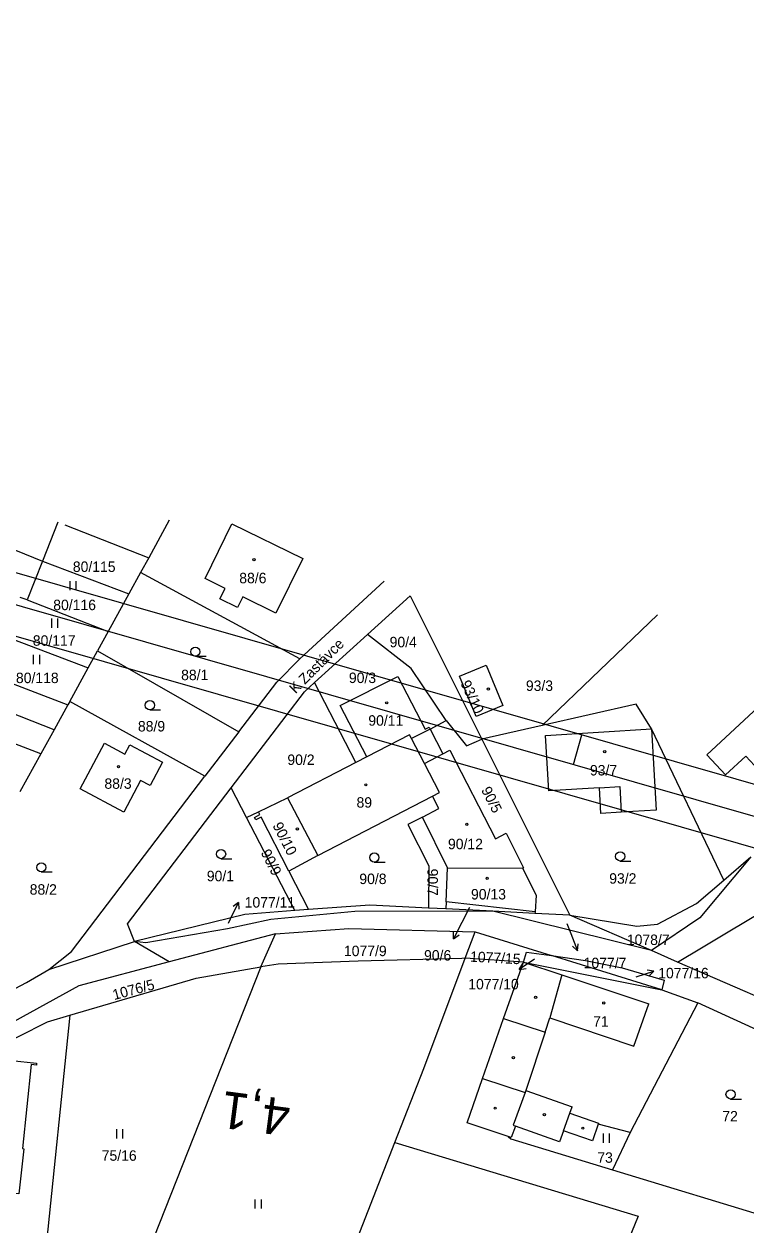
# Model space of a CAD drawing. Extents: x -738085 to -734306, y -1122197 to -1119753.
# Drawn here: x -737221 to -737103.5, y -1121394.5 to -1121199.1 of the extents above; entities that cross this region are included whole.
import ezdxf

# ---------------------------------------------------------------- set-up
doc = ezdxf.new("R2010")
doc.units = 0
for name, color, linetype in [('Hranice parcel', 7, 'Continuous'), ('Parcelní čísla', 7, 'Continuous'), ('Pop  PČ popisy', 7, 'Continuous'), ('Vnitřní kresba', 7, 'Continuous'), ('Vrstva 1', 7, 'Continuous'), ('Vrstva 7', 7, 'Continuous'), ('Značky budov', 7, 'Continuous'), ('Značky kultur', 7, 'Continuous')]:
    doc.layers.add(name, color=color, linetype=linetype)

msp = doc.modelspace()

# ---------------------------------------------------------------- linework, layer by layer
at = {"layer": 'Hranice parcel'}
for p, q in [((-737215.45, -1121280.19), (-737217.94, -1121286.52)), ((-737197.31, -1121279.84), (-737200.66, -1121285.97)), ((-737231.26, -1121281.17), (-737217.94, -1121286.52)), ((-737214.31, -1121280.64), (-737200.66, -1121285.97)), ((-737200.66, -1121285.97), (-737202.01, -1121288.38)), ((-737217.94, -1121286.52), (-737220.43, -1121292.84)), ((-737217.94, -1121286.52), (-737203.9, -1121291.86)), ((-737202.01, -1121288.38), (-737203.9, -1121291.86)), ((-737176.07, -1121302.41), (-737202.01, -1121288.38)), ((-737176.07, -1121302.41), (-737162.35, -1121289.79)), ((-737203.9, -1121291.86), (-737207.27, -1121297.98)), ((-737220.43, -1121292.84), (-737221.59, -1121292.43)), ((-737220.43, -1121292.84), (-737207.27, -1121297.98)), ((-737165.04, -1121298.44), (-737158.13, -1121292.16)), ((-737158.13, -1121292.16), (-737146.46, -1121315.5)), ((-737136.66, -1121313.27), (-737117.9, -1121295.27)), ((-737207.27, -1121297.98), (-737208.98, -1121301.1)), ((-737224.07, -1121298.73), (-737210.51, -1121303.88)), ((-737173.67, -1121306.28), (-737165.04, -1121298.44)), ((-737210.51, -1121303.88), (-737208.98, -1121301.1)), ((-737208.98, -1121301.1), (-737185.99, -1121314.28)), ((-737216.07, -1121313.97), (-737242.88, -1121303.5)), ((-737213.49, -1121309.34), (-737210.51, -1121303.88)), ((-737226.55, -1121305.03), (-737213.85, -1121309.92)), ((-737166.96, -1121319.3), (-737173.67, -1121306.28)), ((-737213.49, -1121309.34), (-737213.85, -1121309.92)), ((-737191.51, -1121321.53), (-737213.49, -1121309.34)), ((-737213.85, -1121309.92), (-737216.07, -1121313.97)), ((-737218.24, -1121317.9), (-737232.12, -1121312.51)), ((-737154.86, -1121313.86), (-737152.26, -1121312.48)), ((-737136.66, -1121313.27), (-737146.46, -1121315.5)), ((-737216.07, -1121313.97), (-737218.24, -1121317.9)), ((-737185.99, -1121314.28), (-737191.51, -1121321.53)), ((-737154.86, -1121313.86), (-737157.89, -1121315.41)), ((-737155.8, -1121319.43), (-737157.89, -1121315.41)), ((-737146.46, -1121315.5), (-737132.16, -1121344.13)), ((-737218.24, -1121317.9), (-737221.63, -1121324.07)), ((-737166.96, -1121319.3), (-737178.08, -1121325.06)), ((-737165.18, -1121318.38), (-737166.96, -1121319.3)), ((-737184.77, -1121328.23), (-737187.23, -1121323.43)), ((-737182.81, -1121327.31), (-737178.08, -1121325.06)), ((-737178.08, -1121325.06), (-737173.17, -1121334.4)), ((-737173.17, -1121334.4), (-737154.48, -1121324.76)), ((-737184.77, -1121328.23), (-737182.81, -1121327.31)), ((-737176.89, -1121343.4), (-737184.77, -1121328.23)), ((-737152.06, -1121336.44), (-737156.13, -1121328.18)), ((-737173.17, -1121334.4), (-737177.84, -1121336.98)), ((-737107.06, -1121338.42), (-737102.67, -1121334.64)), ((-737177.84, -1121336.98), (-737174.69, -1121343.23)), ((-737152.27, -1121341.97), (-737152.06, -1121336.44)), ((-737152.06, -1121336.44), (-737139.84, -1121336.5)), ((-737152.27, -1121341.97), (-737152.33, -1121343.11)), ((-737137.79, -1121343.57), (-737152.27, -1121341.97)), ((-737174.69, -1121343.23), (-737176.89, -1121343.4)), ((-737152.33, -1121343.11), (-737155.14, -1121342.97)), ((-737144.66, -1121343.5), (-737152.33, -1121343.11)), ((-737118.85, -1121349.91), (-737144.66, -1121343.5)), ((-737137.82, -1121343.84), (-737144.66, -1121343.5)), ((-737137.79, -1121343.57), (-737137.82, -1121343.84)), ((-737132.16, -1121344.13), (-737137.82, -1121343.84)), ((-737118.85, -1121349.91), (-737132.16, -1121344.13)), ((-737149.17, -1121351.15), (-737147.53, -1121346.87)), ((-737147.53, -1121346.87), (-737135.13, -1121350.72)), ((-737216.91, -1121352.96), (-737202.98, -1121348.44)), ((-737197.31, -1121351.74), (-737202.98, -1121348.44)), ((-737180.04, -1121347.16), (-737197.31, -1121351.74)), ((-737182.43, -1121352.52), (-737180.04, -1121347.16)), ((-737117.18, -1121356.3), (-737135.13, -1121350.72)), ((-737114.61, -1121351.76), (-737118.85, -1121349.91)), ((-737182.43, -1121352.52), (-737213.23, -1121430.54)), ((-737192.96, -1121354.4), (-737182.43, -1121352.52)), ((-737179.58, -1121352.12), (-737182.43, -1121352.52)), ((-737149.17, -1121351.15), (-737149.69, -1121351.17)), ((-737139.69, -1121351.78), (-737149.17, -1121351.15)), ((-737139.69, -1121351.78), (-737117.18, -1121356.3)), ((-737090.71, -1121362.16), (-737114.61, -1121351.76)), ((-737213.48, -1121360.41), (-737192.96, -1121354.4)), ((-737117.18, -1121356.3), (-737111.29, -1121358.42)), ((-737111.29, -1121358.42), (-737122.34, -1121379.51)), ((-737089.4, -1121368.43), (-737111.29, -1121358.42)), ((-737213.48, -1121360.41), (-737220.65, -1121429.77)), ((-737122.34, -1121379.51), (-737125.2, -1121385.57)), ((-737181.26, -1121433.89), (-737160.6, -1121381.11))]:
    msp.add_line(p, q, dxfattribs=at)
for points in [[(-737179.96, -1121295), (-737185.37, -1121292.35), (-737186.21, -1121294.07), (-737189.07, -1121292.66), (-737188.23, -1121290.95), (-737191.49, -1121289.35), (-737187.13, -1121280.46), (-737175.6, -1121286.11), (-737179.96, -1121295)], [(-737152.26, -1121312.48), (-737157.97, -1121304.01), (-737165.04, -1121298.44)], [(-737185.99, -1121314.28), (-737179.84, -1121306.21), (-737176.07, -1121302.41)], [(-737143.04, -1121310.04), (-737147.4, -1121311.83), (-737150.11, -1121305.22), (-737145.75, -1121303.43), (-737143.04, -1121310.04)], [(-737165.18, -1121318.38), (-737169.51, -1121310.02), (-737160.14, -1121305.27), (-737155.67, -1121313.89), (-737155.02, -1121313.55), (-737154.86, -1121313.86)], [(-737187.23, -1121323.43), (-737175.3, -1121307.77), (-737173.67, -1121306.28)], [(-737097.85, -1121324.35), (-737092.04, -1121318.95), (-737100.75, -1121309.58), (-737109.82, -1121318.03), (-737106.79, -1121321.29), (-737103.52, -1121318.25), (-737097.85, -1121324.35)], [(-737107.06, -1121338.42), (-737118.84, -1121313.82), (-737121.37, -1121309.8), (-737136.66, -1121313.27)], [(-737152.26, -1121312.48), (-737148.94, -1121316.58), (-737146.46, -1121315.5)], [(-737157.89, -1121315.41), (-737158.22, -1121314.78), (-737165.18, -1121318.38)], [(-737118.84, -1121313.82), (-737118.08, -1121327.04), (-737123.79, -1121327.37), (-737127.07, -1121327.57), (-737127.32, -1121323.42), (-737135.58, -1121323.91), (-737136.11, -1121314.9), (-737118.84, -1121313.82)], [(-737202.02, -1121322.22), (-737204.73, -1121327.35), (-737211.81, -1121323.59), (-737207.86, -1121316.16), (-737204.53, -1121317.92), (-737203.74, -1121316.44), (-737198.42, -1121319.26), (-737200.43, -1121323.06), (-737202.02, -1121322.22)], [(-737155.8, -1121319.43), (-737152.79, -1121317.89), (-737151.66, -1121317.31), (-737144.24, -1121331.73), (-737142.52, -1121330.8), (-737139.67, -1121336.43), (-737139.84, -1121336.5)], [(-737154.48, -1121324.76), (-737153.33, -1121324.17), (-737155.8, -1121319.43)], [(-737216.91, -1121352.96), (-737213.22, -1121350.05), (-737191.51, -1121321.53)], [(-737202.98, -1121348.44), (-737204.09, -1121345.57), (-737187.23, -1121323.43)], [(-737156.13, -1121328.18), (-737153.43, -1121326.76), (-737154.48, -1121324.76)], [(-737177.84, -1121336.98), (-737182.37, -1121328.17), (-737183.25, -1121328.62), (-737183.45, -1121328.23), (-737182.58, -1121327.75), (-737182.81, -1121327.31)], [(-737156.13, -1121328.18), (-737158.51, -1121329.36), (-737155.09, -1121336.11), (-737155.14, -1121342.97)], [(-737102.67, -1121334.64), (-737110.98, -1121344.57), (-737118.85, -1121349.91)], [(-737139.84, -1121336.5), (-737137.63, -1121340.89), (-737137.79, -1121343.57)], [(-737132.16, -1121344.13), (-737121.25, -1121345.93), (-737117.86, -1121345.58), (-737111.51, -1121342.25), (-737107.06, -1121338.42)], [(-737155.14, -1121342.97), (-737164.68, -1121342.48), (-737174.69, -1121343.23)], [(-737114.61, -1121351.76), (-737110.73, -1121349.44), (-737099.21, -1121342.55)], [(-737176.89, -1121343.4), (-737185.01, -1121344.01), (-737202.98, -1121348.44)], [(-737144.66, -1121343.5), (-737167.15, -1121343.56), (-737180.79, -1121344.83), (-737187.84, -1121346.34), (-737201.16, -1121348.64), (-737202.98, -1121348.44)], [(-737180.04, -1121347.16), (-737168.11, -1121346.29), (-737147.53, -1121346.87)], [(-737139.69, -1121351.78), (-737139.18, -1121350.15), (-737135.13, -1121350.72)], [(-737135.13, -1121350.72), (-737129.57, -1121351.51), (-737123.64, -1121352.7), (-737116.78, -1121354.72), (-737117.18, -1121356.3)], [(-737197.31, -1121351.74), (-737212.05, -1121355.65), (-737232.28, -1121366.78)], [(-737149.69, -1121351.17), (-737166.6, -1121351.64), (-737179.58, -1121352.12)], [(-737160.6, -1121381.11), (-737155.9, -1121369.11), (-737149.17, -1121351.15)], [(-737142.19, -1121380.16), (-737148.87, -1121377.91), (-737146.34, -1121370.71), (-737142.91, -1121360.94), (-737139.69, -1121351.78)], [(-737231.38, -1121360.54), (-737227.77, -1121358.88), (-737220.56, -1121355.07), (-737216.91, -1121352.96)], [(-737245.48, -1121375.81), (-737217.15, -1121361.48), (-737213.48, -1121360.41)], [(-737227.09, -1121367.33), (-737218.91, -1121368.22), (-737218.95, -1121368.53), (-737219.79, -1121368.45), (-737221.21, -1121382.13), (-737221.01, -1121382.15), (-737221.81, -1121389.5), (-737223.75, -1121389.31), (-737224.02, -1121391.99), (-737229.09, -1121391.48), (-737228.82, -1121388.8), (-737239.72, -1121387.71), (-737238.98, -1121380.35), (-737224.99, -1121381.75), (-737224.7, -1121378.78), (-737227.4, -1121378.53), (-737226.28, -1121367.74), (-737227.13, -1121367.65), (-737227.09, -1121367.33)], [(-737122.34, -1121379.51), (-737127.52, -1121378.14), (-737128.44, -1121380.85), (-737133.17, -1121379.23), (-737133.83, -1121381.02), (-737140.98, -1121378.45), (-737141.66, -1121380.34), (-737142.19, -1121380.16)], [(-737160.6, -1121381.11), (-737121.04, -1121393.09), (-737140.41, -1121440.58)], [(-737142.19, -1121380.16), (-737141.73, -1121380.53), (-737125.2, -1121385.57)], [(-737125.2, -1121385.57), (-737098.43, -1121393.73), (-737096.64, -1121388.08)]]:
    msp.add_lwpolyline(points, dxfattribs=at)
at = {"layer": 'Pop  PČ popisy'}
for p, q in [((-737187.35, -1121344.75), (-737186.03, -1121342.05)), ((-737186.03, -1121342.05), (-737186.92, -1121342.73)), ((-737186.03, -1121342.05), (-737186.02, -1121343.17)), ((-737148.47, -1121342.86), (-737149.7, -1121345.33)), ((-737187.68, -1121345.44), (-737187.35, -1121344.75)), ((-737149.7, -1121345.33), (-737151.06, -1121348)), ((-737132.64, -1121345.51), (-737131.99, -1121347.14)), ((-737151.06, -1121348), (-737151.05, -1121346.88)), ((-737151.06, -1121348), (-737150.16, -1121347.34)), ((-737131.99, -1121347.14), (-737130.87, -1121349.92)), ((-737130.87, -1121349.92), (-737130.78, -1121348.81)), ((-737130.87, -1121349.92), (-737131.7, -1121349.18)), ((-737137.87, -1121351.3), (-737140.36, -1121352.98)), ((-737140.36, -1121352.98), (-737139.81, -1121352)), ((-737140.36, -1121352.98), (-737139.25, -1121352.83)), ((-737121.32, -1121354.18), (-737118.47, -1121353.25)), ((-737118.47, -1121353.25), (-737119.57, -1121353.09)), ((-737118.47, -1121353.25), (-737119.26, -1121354.04))]:
    msp.add_line(p, q, dxfattribs=at)
at = {"layer": 'Vnitřní kresba'}
for p, q in [((-737154.86, -1121313.86), (-737152.79, -1121317.89)), ((-737127.32, -1121323.42), (-737124.03, -1121323.22)), ((-737124.03, -1121323.22), (-737123.79, -1121327.37)), ((-737139.69, -1121351.78), (-737133.45, -1121353.85)), ((-737133.45, -1121353.85), (-737135.38, -1121360.82)), ((-737133.45, -1121353.85), (-737119.31, -1121358.54)), ((-737121.74, -1121365.45), (-737119.31, -1121358.54)), ((-737142.91, -1121360.94), (-737136.16, -1121363.18)), ((-737136.16, -1121363.18), (-737135.38, -1121360.82)), ((-737135.38, -1121360.82), (-737121.74, -1121365.45)), ((-737136.16, -1121363.18), (-737139.31, -1121372.68)), ((-737146.34, -1121370.71), (-737139.43, -1121373.01)), ((-737139.43, -1121373.01), (-737141.36, -1121378.32)), ((-737139.31, -1121372.68), (-737139.43, -1121373.01)), ((-737139.31, -1121372.68), (-737131.75, -1121375.35)), ((-737132.12, -1121376.37), (-737131.75, -1121375.35)), ((-737133.17, -1121379.23), (-737132.12, -1121376.37)), ((-737132.12, -1121376.37), (-737127.47, -1121378)), ((-737127.47, -1121378), (-737127.52, -1121378.14)), ((-737141.36, -1121378.32), (-737140.98, -1121378.45))]:
    msp.add_line(p, q, dxfattribs=at)
at = {"layer": 'Vrstva 1'}
msp.add_line((-737131.55, -1121319.6), (-737130.18, -1121314.8), dxfattribs=at)
for points in [[(-736726.43, -1121430.48), (-737533.93, -1121199.12), (-737615.73, -1121484.62), (-736808.23, -1121715.98)], [(-737530.5, -1121205.3), (-736732.61, -1121433.9), (-736811.65, -1121709.79), (-737609.54, -1121481.19)], [(-736738.79, -1121437.33), (-737330, -1121267.94), (-737406.29, -1121534.23), (-736815.08, -1121703.62)]]:
    msp.add_lwpolyline(points, close=True, dxfattribs=at)
at = {"layer": 'Značky budov'}
for centre in [(-737183.54, -1121286.29), (-737145.4, -1121307.33), (-737161.94, -1121309.58), (-737126.46, -1121317.53), (-737205.57, -1121319.98), (-737165.33, -1121322.92), (-737148.91, -1121329.36), (-737176.47, -1121330.11), (-737145.58, -1121338.13), (-737137.71, -1121357.51), (-737126.62, -1121358.42), (-737141.33, -1121367.32), (-737144.29, -1121375.55), (-737136.28, -1121376.6), (-737130.02, -1121378.79)]:
    msp.add_circle(centre, 0.175, dxfattribs=at)
at = {"layer": 'Značky kultur'}
for p, q in [((-737213.47, -1121291.27), (-737213.47, -1121289.77)), ((-737212.47, -1121291.27), (-737212.47, -1121289.77)), ((-737216.43, -1121297.35), (-737216.43, -1121295.85)), ((-737215.43, -1121297.35), (-737215.43, -1121295.85)), ((-737219.4, -1121303.28), (-737219.4, -1121301.78)), ((-737218.4, -1121303.28), (-737218.4, -1121301.78)), ((-737193.07, -1121302.01), (-737191.32, -1121302.01)), ((-737200.47, -1121310.72), (-737198.72, -1121310.72)), ((-737188.89, -1121334.94), (-737187.14, -1121334.94)), ((-737218.14, -1121337.1), (-737216.39, -1121337.1)), ((-737163.96, -1121335.5), (-737162.21, -1121335.5)), ((-737123.94, -1121335.32), (-737122.19, -1121335.32)), ((-737105.98, -1121374.05), (-737104.23, -1121374.05)), ((-737205.85, -1121380.48), (-737205.85, -1121378.98)), ((-737204.85, -1121380.48), (-737204.85, -1121378.98)), ((-737126.68, -1121381.17), (-737126.68, -1121379.67)), ((-737125.68, -1121381.17), (-737125.68, -1121379.67)), ((-737183.33, -1121391.89), (-737183.33, -1121390.39)), ((-737182.33, -1121391.89), (-737182.33, -1121390.39))]:
    msp.add_line(p, q, dxfattribs=at)
for centre in [(-737193.07, -1121301.26), (-737200.47, -1121309.97), (-737188.89, -1121334.19), (-737163.96, -1121334.75), (-737123.94, -1121334.57), (-737218.14, -1121336.35), (-737105.98, -1121373.3)]:
    msp.add_circle(centre, 0.75, dxfattribs=at)

# ---------------------------------------------------------------- texts
at = {"layer": 'Parcelní čísla'}
for s, p in [('80/115', (-737213.01, -1121288.28)), ('88/6', (-737185.93, -1121290.12)), ('80/116', (-737216.2, -1121294.5)), ('80/117', (-737219.52, -1121300.29)), ('90/4', (-737161.46, -1121300.54)), ('80/118', (-737222.27, -1121306.37)), ('88/1', (-737195.39, -1121305.89)), ('90/3', (-737168.09, -1121306.36)), ('93/3', (-737139.29, -1121307.64)), ('90/11', (-737164.93, -1121313.3)), ('88/9', (-737202.42, -1121314.24)), ('90/2', (-737178.1, -1121319.69)), ('93/7', (-737128.87, -1121321.4)), ('88/3', (-737207.87, -1121323.57)), ('89', (-737166.85, -1121326.64)), ('90/12', (-737151.97, -1121333.4)), ('90/1', (-737191.21, -1121338.61)), ('88/2', (-737220.03, -1121340.8)), ('90/8', (-737166.39, -1121339.07)), ('93/2', (-737125.73, -1121339.01)), ('90/13', (-737148.22, -1121341.58)), ('1077/11', (-737185.05, -1121342.9)), ('1078/7', (-737122.86, -1121348.99)), ('1077/9', (-737168.9, -1121350.8)), ('90/6', (-737155.86, -1121351.52)), ('1077/7', (-737129.89, -1121352.76)), ('1077/16', (-737117.76, -1121354.41)), ('1077/10', (-737148.67, -1121356.21)), ('71', (-737128.35, -1121362.28)), ('72', (-737107.33, -1121377.7)), ('75/16', (-737208.31, -1121384.1)), ('73', (-737127.67, -1121384.43))]:
    msp.add_text(s, height=1.7, dxfattribs=at).set_placement(p)
for s, rotation, p in [('93/10', 295, (-737149.98, -1121306.39)), ('90/5', 297, (-737146.61, -1121323.75)), ('90/10', 297, (-737180.56, -1121329.53)), ('90/9', 297, (-737182.48, -1121333.94)), ('90/7', 270, (-737155.31, -1121336.56)), ('1077/15', 357, (-737148.41, -1121351.7)), ('1076/5', 15, (-737206.29, -1121357.96))]:
    msp.add_text(s, height=1.7, rotation=rotation, dxfattribs=at).set_placement(p)
at = {"layer": 'Pop  PČ popisy'}
msp.add_text('K Zastávce', height=1.7, rotation=45, dxfattribs=at).set_placement((-737176.77, -1121308.19))
at = {"layer": 'Vrstva 7'}
msp.add_text('4,1', height=6, rotation=172.5204, dxfattribs=at).set_placement((-737177.37, -1121374.19))

doc.saveas('drawing.dxf')
